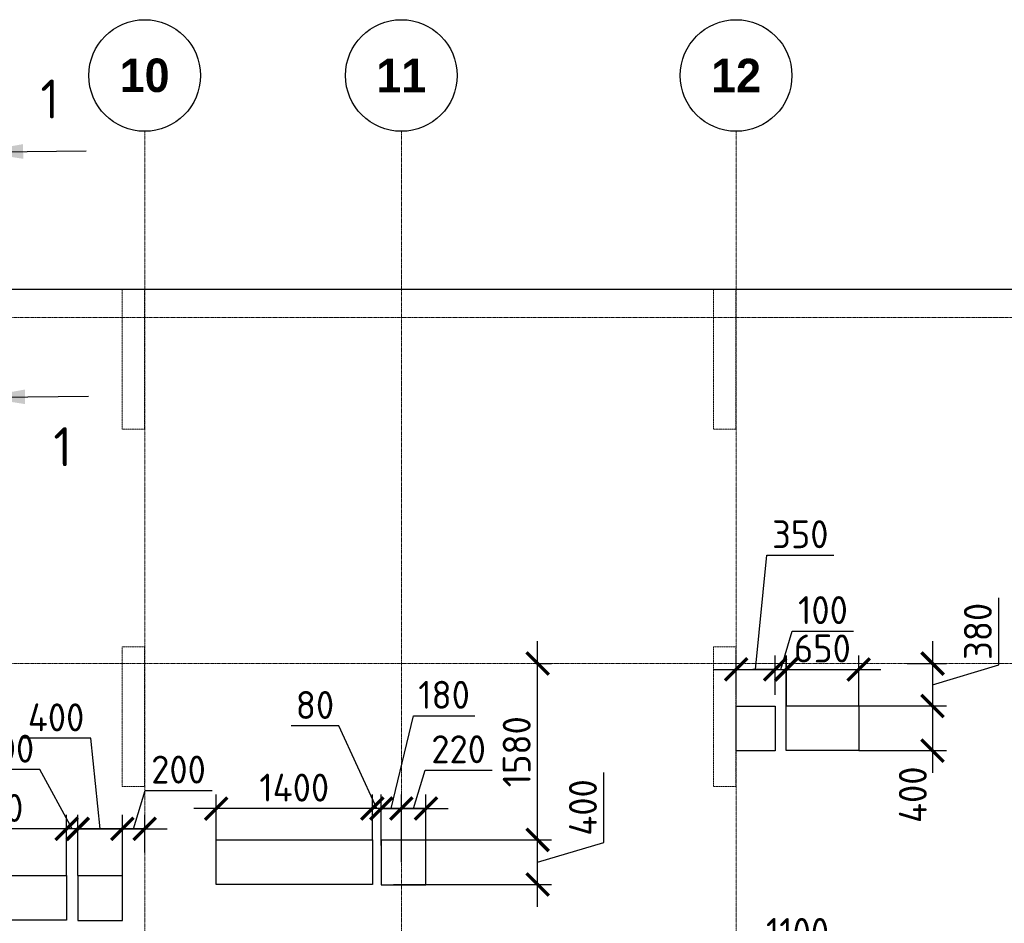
# Model space of a CAD drawing. Header units: millimetres. Extents: x -42044588 to 856694, y -806701 to 941911.
# Tile 904 of 1056: x -164316 to -155493, y -80555 to -72461. Entities that reach past the tile are written whole.
import ezdxf
from ezdxf.enums import TextEntityAlignment as Align

# ---------------------------------------------------------------- set-up
doc = ezdxf.new("R2010")
doc.units = ezdxf.units.MM
for name, pattern in [('______5', [1100, 800, -100, 100, -100]), ('DASHED', [7, 5, -2, 0]), ('осевая', [50.8, 31.75, -6.35, 6.35, -6.35])]:
    doc.linetypes.add(name, pattern=pattern)
doc.layers.add('Колонна_ бетон', color=7, linetype='Continuous', lineweight=50, true_color=0xb4b496)
for name, color, linetype, lineweight in [('Оси', 40, '______5', 18), ('Перекрытие ж_бетон', 1, 'Continuous', 30), ('РАЗМЕРЫ', 1, 'Continuous', 9), ('Символы 0.20', 1, 'Continuous', 20), ('Символы 0.20 @ 100', 1, 'Continuous', 20)]:
    doc.layers.add(name, color=color, linetype=linetype, lineweight=lineweight)
doc.styles.add('Century Gothic', font='GOTHIC.TTF')
doc.styles.add('GOST-2.304_Type-B', font='GOST_Common.ttf')
doc.styles.add('ГОСТ', font='GOST_Common.ttf')
doc.dimstyles.new('СПДС', dxfattribs={"dimscale": 100, "dimtxt": 2.5, "dimasz": 2, "dimexe": 1.25, "dimexo": 0, "dimtad": 1, "dimdec": 0, "dimrnd": 5, "dimtxsty": 'GOST-2.304_Type-B', "dimblk": 'ARCHTICK', "dimcen": 2.5, "dimdle": 2, "dimclrd": 1, "dimclre": 1, "dimclrt": 1, "dimadec": 0, "dimazin": 2, "dimtfac": 0.75, "dimtdec": 0, "dimtmove": 1, "dimatfit": 3, "dimfxl": 0, "dimtolj": 1, "dimarcsym": 0})

# ---------------------------------------------------------------- blocks, each defined once
blk = doc.blocks.new('NSY101')
at = {"color": 0, "linetype": 'ByBlock', "lineweight": -2}
blk.add_circle((0, 0), 50, dxfattribs=at)
blk = doc.blocks.new('СЛОЖНЫЙ_ОБЪЕКТ_17')
at = {"layer": 'Оси', "color": 16, "linetype": 'Continuous', "lineweight": 25, "transparency": 33554687, "xscale": 9.999999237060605, "yscale": 9.999999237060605, "zscale": 9.999999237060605}
blk.add_blockref('NSY101', (36213, -989.5), dxfattribs=at)
at = {"layer": 'Оси', "color": 16, "linetype": 'Continuous', "lineweight": 25, "transparency": 33554687, "insert": (36213, -989.5), "char_height": 300, "width": 620, "attachment_point": 5, "style": 'Century Gothic'}
blk.add_mtext('\\A1;{\\fCentury Gothic|i0|b1;\\H300.000000;\\W1.000000;\\C16;10}\\P', dxfattribs=at)
blk = doc.blocks.new('СЛОЖНЫЙ_ОБЪЕКТ_18')
at = {"layer": 'Оси', "color": 16, "linetype": 'Continuous', "lineweight": 25, "transparency": 33554687, "xscale": 9.999999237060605, "yscale": 9.999999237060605, "zscale": 9.999999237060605}
blk.add_blockref('NSY101', (38513, -989.5), dxfattribs=at)
at = {"layer": 'Оси', "color": 16, "linetype": 'Continuous', "lineweight": 25, "transparency": 33554687, "insert": (38513, -989.5), "char_height": 300, "width": 620, "attachment_point": 5, "style": 'Century Gothic'}
blk.add_mtext('\\A1;{\\fCentury Gothic|i0|b1;\\H300.000000;\\W1.000000;\\C16;11}\\P', dxfattribs=at)
blk = doc.blocks.new('СЛОЖНЫЙ_ОБЪЕКТ_19')
at = {"layer": 'Оси', "color": 16, "linetype": 'Continuous', "lineweight": 25, "transparency": 33554687, "xscale": 9.999999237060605, "yscale": 9.999999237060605, "zscale": 9.999999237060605}
blk.add_blockref('NSY101', (41513, -989.5), dxfattribs=at)
at = {"layer": 'Оси', "color": 16, "linetype": 'Continuous', "lineweight": 25, "transparency": 33554687, "insert": (41513, -989.5), "char_height": 300, "width": 620, "attachment_point": 5, "style": 'Century Gothic'}
blk.add_mtext('\\A1;{\\fCentury Gothic|i0|b1;\\H300.000000;\\W1.000000;\\C16;12}\\P', dxfattribs=at)
blk = doc.blocks.new('оси2')
at = {"layer": 'Оси', "color": 16, "linetype": 'осевая', "lineweight": 0, "ltscale": 0.25, "transparency": 33554687}
for p, q in [((1015145.5, 3375.3), (1015145.5, -19317.6)), ((1017445.5, 3375.3), (1017445.5, -19317.6)), ((1020445.5, 3375.3), (1020445.5, -19317.6)), ((979200, 1707.1), (1032582.1, 1707.1)), ((979200, -1392.9), (1032582.1, -1392.9))]:
    blk.add_line(p, q, dxfattribs=at)
at = {"layer": 'Оси', "color": 16, "linetype": 'Continuous', "lineweight": 25, "transparency": 33554687}
for name in ['СЛОЖНЫЙ_ОБЪЕКТ_17', 'СЛОЖНЫЙ_ОБЪЕКТ_18', 'СЛОЖНЫЙ_ОБЪЕКТ_19']:
    blk.add_blockref(name, (978932, 4863.9), dxfattribs=at)
blk = doc.blocks.new('подложка стн 1-го этажа')
at = {"layer": 'Колонна_ бетон', "color": 252, "linetype": 'DASHED', "lineweight": 0, "ltscale": 0.5, "true_color": 0x939598, "transparency": 33554687}
for p, q in [((39543.8, 23161.8, -200), (39343.8, 23161.8, -200)), ((39343.8, 23161.8, -200), (39343.8, 23161.8, -200)), ((39343.8, 21911.8, -200), (39343.8, 23161.8, -200)), ((39543.8, 23161.8, -200), (39543.8, 23161.8, -200)), ((39543.8, 23161.8, -200), (39543.8, 21911.8, -200)), ((44643.8, 23161.8, -200), (44643.8, 23161.8, -200)), ((44643.8, 23161.8, -200), (44843.8, 23161.8, -200)), ((44643.8, 23161.8, -200), (44643.8, 21911.8, -200)), ((44843.8, 23161.8, -200), (44843.8, 23161.8, -200)), ((44843.8, 21911.8, -200), (44843.8, 23161.8, -200)), ((39343.8, 21911.8, -200), (39543.8, 21911.8, -200)), ((39343.8, 21911.8, -200), (39343.8, 21911.8, -200)), ((39543.8, 21911.8, -200), (39543.8, 21911.8, -200)), ((44843.8, 21911.8, -200), (44643.8, 21911.8, -200)), ((44643.8, 21911.8, -200), (44643.8, 21911.8, -200)), ((44843.8, 21911.8, -200), (44843.8, 21911.8, -200))]:
    blk.add_line(p, q, dxfattribs=at)
at = {"layer": 'Колонна_ бетон', "color": 252, "linetype": 'DASHED', "lineweight": 0, "ltscale": 0.5, "true_color": 0x939598, "transparency": 33554687, "elevation": -560}
for points in [[(39343.9, 26361.8), (39543.9, 26361.8), (39543.9, 25111.8), (39343.9, 25111.8)], [(44643.9, 26361.8), (44843.9, 26361.8), (44843.9, 25111.8), (44643.9, 25111.8)]]:
    blk.add_lwpolyline(points, close=True, dxfattribs=at)
blk = doc.blocks.new('*U387')
at = {"layer": 'Символы 0.20', "linetype": 'Continuous', "lineweight": 80}
for p, q in [((-7, -0.066), (0, 0)), ((18.978, 0.179), (11.978, 0.113))]:
    blk.add_line(p, q, dxfattribs=at)
at = {"layer": 'Символы 0.20', "linetype": 'Continuous', "lineweight": 25}
for p, q in [((-4.996, -0.397), (-4.905, -10.097)), ((16.981, -0.19), (17.073, -9.889))]:
    blk.add_line(p, q, dxfattribs=at)
for points in [[(-4.995, -0.502), (-4.305, -4.402), (-5.612, -4.414)], [(16.982, -0.298), (16.361, -4.24), (17.678, -4.228)]]:
    blk.add_solid(points, dxfattribs=at)
at = {"layer": 'Символы 0.20', "style": 'ГОСТ'}
blk.add_attdef('1', text='', height=3.5, dxfattribs=at).set_placement((-9.427, -7.78), align=Align.MIDDLE_CENTER)
blk.add_attdef('2', text='', height=3.5, dxfattribs=at).set_placement((21.721, -7.455), align=Align.MIDDLE_RIGHT)
blk = doc.blocks.new('_ArchTick')
at = {"color": 0, "linetype": 'ByBlock', "const_width": 0.15}
blk.add_lwpolyline([(-0.5, -0.5), (0.5, 0.5)], dxfattribs=at)
blk = doc.blocks.new('*D2728')
at = {"layer": 'DEFPOINTS', "color": 0, "transparency": 16777216}
for p in [(-157546.1, -78280.9), (-157895.9, -78508.5), (-157546.1, -78508.5)]:
    blk.add_point(p, dxfattribs=at)
at = {"layer": 'РАЗМЕРЫ', "color": 1, "lineweight": -2, "transparency": 16777216}
for p, q in [((-157721, -78280.9), (-157620.8, -77257.8)), ((-157620.8, -77257.8), (-157020.8, -77257.8)), ((-157895.9, -78508.5), (-157895.9, -78155.9)), ((-157546.1, -78508.5), (-157546.1, -78155.9)), ((-158095.9, -78280.9), (-157346.1, -78280.9))]:
    blk.add_line(p, q, dxfattribs=at)
at = {"layer": 'РАЗМЕРЫ', "color": 1, "lineweight": -2, "transparency": 16777216, "xscale": 200, "yscale": 200, "zscale": 200, "rotation": 180}
blk.add_blockref('_ArchTick', (-157895.9, -78280.9), dxfattribs=at)
at = {"layer": 'РАЗМЕРЫ', "color": 1, "lineweight": -2, "transparency": 16777216, "xscale": 200, "yscale": 200, "zscale": 200}
blk.add_blockref('_ArchTick', (-157546.1, -78280.9), dxfattribs=at)
at = {"layer": 'РАЗМЕРЫ', "color": 1, "lineweight": 0, "transparency": 16777216, "insert": (-157320.8, -77070.3), "char_height": 250, "attachment_point": 5, "style": 'GOST-2.304_Type-B'}
blk.add_mtext('\\A1;350', dxfattribs=at)
blk = doc.blocks.new('*D2729')
at = {"layer": 'DEFPOINTS', "color": 0, "transparency": 16777216}
for p in [(-161075.9, -79527.6), (-161075.9, -79859.3), (-160895.9, -80008.5)]:
    blk.add_point(p, dxfattribs=at)
at = {"layer": 'РАЗМЕРЫ', "color": 1, "lineweight": -2, "transparency": 16777216}
for p, q in [((-160985.9, -79527.6), (-160788.2, -78696.2)), ((-160788.2, -78696.2), (-160238.2, -78696.2)), ((-161075.9, -79859.3), (-161075.9, -79402.6)), ((-160895.9, -80008.5), (-160895.9, -79402.6)), ((-160695.9, -79527.6), (-161275.9, -79527.6))]:
    blk.add_line(p, q, dxfattribs=at)
at = {"layer": 'РАЗМЕРЫ', "color": 1, "lineweight": -2, "transparency": 16777216, "xscale": 200, "yscale": 200, "zscale": 200, "rotation": 180}
blk.add_blockref('_ArchTick', (-161075.9, -79527.6), dxfattribs=at)
at = {"layer": 'РАЗМЕРЫ', "color": 1, "lineweight": -2, "transparency": 16777216, "xscale": 200, "yscale": 200, "zscale": 200}
blk.add_blockref('_ArchTick', (-160895.9, -79527.6), dxfattribs=at)
at = {"layer": 'РАЗМЕРЫ', "color": 1, "lineweight": 0, "transparency": 16777216, "insert": (-160513.2, -78508.7), "char_height": 250, "attachment_point": 5, "style": 'GOST-2.304_Type-B'}
blk.add_mtext('\\A1;180', dxfattribs=at)
blk = doc.blocks.new('*D2730')
at = {"layer": 'DEFPOINTS', "color": 0, "transparency": 16777216}
for p in [(-160966.2, -79808.5), (-159674.9, -79808.5), (-160966.2, -80208.5)]:
    blk.add_point(p, dxfattribs=at)
at = {"layer": 'РАЗМЕРЫ', "color": 1, "lineweight": -2, "transparency": 16777216}
for p, q in [((-159081.1, -79830.4), (-159081.1, -79205.4)), ((-159674.9, -80408.5), (-159674.9, -79608.5)), ((-160966.2, -79808.5), (-159549.9, -79808.5)), ((-159674.9, -80008.5), (-159081.1, -79830.4)), ((-160966.2, -80208.5), (-159549.9, -80208.5))]:
    blk.add_line(p, q, dxfattribs=at)
at = {"layer": 'РАЗМЕРЫ', "color": 1, "lineweight": -2, "transparency": 16777216, "xscale": 200, "yscale": 200, "zscale": 200}
for p, rotation in [((-159674.9, -79808.5), 90), ((-159674.9, -80208.5), 270)]:
    blk.add_blockref('_ArchTick', p, dxfattribs=dict(at, rotation=rotation))
at = {"layer": 'РАЗМЕРЫ', "color": 1, "lineweight": 0, "transparency": 16777216, "insert": (-159268.6, -79517.9), "char_height": 250, "attachment_point": 5, "rotation": 90, "style": 'GOST-2.304_Type-B'}
blk.add_mtext('\\A1;400', dxfattribs=at)
blk = doc.blocks.new('*D2731')
at = {"layer": 'DEFPOINTS', "color": 0, "transparency": 16777216}
for p in [(-163795.9, -79709.7), (-163795.9, -80128.5), (-163395.9, -80128.5)]:
    blk.add_point(p, dxfattribs=at)
at = {"layer": 'РАЗМЕРЫ', "color": 1, "lineweight": -2, "transparency": 16777216}
for p, q in [((-163677.6, -78898.1), (-164302.6, -78898.1)), ((-163595.9, -79709.7), (-163677.6, -78898.1)), ((-163795.9, -80128.5), (-163795.9, -79584.7)), ((-163395.9, -80128.5), (-163395.9, -79584.7)), ((-163195.9, -79709.7), (-163995.9, -79709.7))]:
    blk.add_line(p, q, dxfattribs=at)
at = {"layer": 'РАЗМЕРЫ', "color": 1, "lineweight": -2, "transparency": 16777216, "xscale": 200, "yscale": 200, "zscale": 200, "rotation": 180}
blk.add_blockref('_ArchTick', (-163795.9, -79709.7), dxfattribs=at)
at = {"layer": 'РАЗМЕРЫ', "color": 1, "lineweight": -2, "transparency": 16777216, "xscale": 200, "yscale": 200, "zscale": 200}
blk.add_blockref('_ArchTick', (-163395.9, -79709.7), dxfattribs=at)
at = {"layer": 'РАЗМЕРЫ', "color": 1, "lineweight": 0, "transparency": 16777216, "insert": (-163990.1, -78710.6), "char_height": 250, "attachment_point": 5, "style": 'GOST-2.304_Type-B'}
blk.add_mtext('\\A1;400', dxfattribs=at)
blk = doc.blocks.new('*D2874')
at = {"layer": 'DEFPOINTS', "color": 0, "transparency": 16777216}
for p in [(-163195.9, -79709.7), (-163195.9, -79921.2), (-163395.9, -80128.5)]:
    blk.add_point(p, dxfattribs=at)
at = {"layer": 'РАЗМЕРЫ', "color": 1, "lineweight": -2, "transparency": 16777216}
for p, q in [((-163295.9, -79709.7), (-163192.8, -79366)), ((-163192.8, -79366), (-162592.8, -79366)), ((-163395.9, -80128.5), (-163395.9, -79584.7)), ((-163195.9, -79921.2), (-163195.9, -79584.7)), ((-163595.9, -79709.7), (-162995.9, -79709.7))]:
    blk.add_line(p, q, dxfattribs=at)
at = {"layer": 'РАЗМЕРЫ', "color": 1, "lineweight": -2, "transparency": 16777216, "xscale": 200, "yscale": 200, "zscale": 200, "rotation": 180}
blk.add_blockref('_ArchTick', (-163395.9, -79709.7), dxfattribs=at)
at = {"layer": 'РАЗМЕРЫ', "color": 1, "lineweight": -2, "transparency": 16777216, "xscale": 200, "yscale": 200, "zscale": 200}
blk.add_blockref('_ArchTick', (-163195.9, -79709.7), dxfattribs=at)
at = {"layer": 'РАЗМЕРЫ', "color": 1, "lineweight": 0, "transparency": 16777216, "insert": (-162892.8, -79178.5), "char_height": 250, "attachment_point": 5, "style": 'GOST-2.304_Type-B'}
blk.add_mtext('\\A1;200', dxfattribs=at)
blk = doc.blocks.new('*D2753')
at = {"layer": 'DEFPOINTS', "color": 0, "transparency": 16777216}
for p in [(-160675.9, -79527.6), (-160675.9, -79808.5), (-160895.9, -80008.5)]:
    blk.add_point(p, dxfattribs=at)
at = {"layer": 'РАЗМЕРЫ', "color": 1, "lineweight": -2, "transparency": 16777216}
for p, q in [((-160785.9, -79527.6), (-160682.8, -79183.9)), ((-160682.8, -79183.9), (-160082.8, -79183.9)), ((-160895.9, -80008.5), (-160895.9, -79402.6)), ((-160675.9, -79808.5), (-160675.9, -79402.6)), ((-161095.9, -79527.6), (-160475.9, -79527.6))]:
    blk.add_line(p, q, dxfattribs=at)
at = {"layer": 'РАЗМЕРЫ', "color": 1, "lineweight": -2, "transparency": 16777216, "xscale": 200, "yscale": 200, "zscale": 200, "rotation": 180}
blk.add_blockref('_ArchTick', (-160895.9, -79527.6), dxfattribs=at)
at = {"layer": 'РАЗМЕРЫ', "color": 1, "lineweight": -2, "transparency": 16777216, "xscale": 200, "yscale": 200, "zscale": 200}
blk.add_blockref('_ArchTick', (-160675.9, -79527.6), dxfattribs=at)
at = {"layer": 'РАЗМЕРЫ', "color": 1, "lineweight": 0, "transparency": 16777216, "insert": (-160382.8, -78996.4), "char_height": 250, "attachment_point": 5, "style": 'GOST-2.304_Type-B'}
blk.add_mtext('\\A1;220', dxfattribs=at)
blk = doc.blocks.new('*D2808')
at = {"layer": 'DEFPOINTS', "color": 0, "transparency": 16777216}
for p in [(-161155.7, -79527.6), (-161155.7, -79808.5), (-161075.9, -79859.3)]:
    blk.add_point(p, dxfattribs=at)
at = {"layer": 'РАЗМЕРЫ', "color": 1, "lineweight": -2, "transparency": 16777216}
for p, q in [((-161457.6, -78787.4), (-161882.6, -78787.4)), ((-161115.8, -79527.6), (-161457.6, -78787.4)), ((-161155.7, -79808.5), (-161155.7, -79402.6)), ((-161075.9, -79859.3), (-161075.9, -79402.6)), ((-161155.7, -79527.6), (-161355.7, -79527.6)), ((-161075.9, -79527.6), (-161155.7, -79527.6)), ((-161075.9, -79527.6), (-161155.7, -79527.6)), ((-161075.9, -79527.6), (-160875.9, -79527.6))]:
    blk.add_line(p, q, dxfattribs=at)
at = {"layer": 'РАЗМЕРЫ', "color": 1, "lineweight": -2, "transparency": 16777216, "xscale": 200, "yscale": 200, "zscale": 200}
blk.add_blockref('_ArchTick', (-161155.7, -79527.6), dxfattribs=at)
at = {"layer": 'РАЗМЕРЫ', "color": 1, "lineweight": -2, "transparency": 16777216, "xscale": 200, "yscale": 200, "zscale": 200, "rotation": 180}
blk.add_blockref('_ArchTick', (-161075.9, -79527.6), dxfattribs=at)
at = {"layer": 'РАЗМЕРЫ', "color": 1, "lineweight": 0, "transparency": 16777216, "insert": (-161670.1, -78599.9), "char_height": 250, "attachment_point": 5, "style": 'GOST-2.304_Type-B'}
blk.add_mtext('\\A1;80', dxfattribs=at)
blk = doc.blocks.new('*D2809')
at = {"layer": 'DEFPOINTS', "color": 0, "transparency": 16777216}
for p in [(-162555.7, -79527.6), (-162555.7, -79808.5), (-161155.7, -79808.5)]:
    blk.add_point(p, dxfattribs=at)
at = {"layer": 'РАЗМЕРЫ', "color": 1, "lineweight": -2, "transparency": 16777216}
for p, q in [((-162555.7, -79808.5), (-162555.7, -79402.6)), ((-161155.7, -79808.5), (-161155.7, -79402.6)), ((-160955.7, -79527.6), (-162755.7, -79527.6))]:
    blk.add_line(p, q, dxfattribs=at)
at = {"layer": 'РАЗМЕРЫ', "color": 1, "lineweight": -2, "transparency": 16777216, "xscale": 200, "yscale": 200, "zscale": 200, "rotation": 180}
blk.add_blockref('_ArchTick', (-162555.7, -79527.6), dxfattribs=at)
at = {"layer": 'РАЗМЕРЫ', "color": 1, "lineweight": -2, "transparency": 16777216, "xscale": 200, "yscale": 200, "zscale": 200}
blk.add_blockref('_ArchTick', (-161155.7, -79527.6), dxfattribs=at)
at = {"layer": 'РАЗМЕРЫ', "color": 1, "lineweight": 0, "transparency": 16777216, "insert": (-161855.7, -79340.1), "char_height": 250, "attachment_point": 5, "style": 'GOST-2.304_Type-B'}
blk.add_mtext('\\A1;1400', dxfattribs=at)
blk = doc.blocks.new('*D2891')
at = {"layer": 'DEFPOINTS', "color": 0, "transparency": 16777216}
for p in [(-159690, -78228.5), (-159674.9, -78228.5), (-160966.2, -79808.5)]:
    blk.add_point(p, dxfattribs=at)
at = {"layer": 'РАЗМЕРЫ', "color": 1, "lineweight": -2, "transparency": 16777216}
for p, q in [((-159674.9, -80008.5), (-159674.9, -78028.5)), ((-159690, -78228.5), (-159549.9, -78228.5)), ((-160966.2, -79808.5), (-159549.9, -79808.5))]:
    blk.add_line(p, q, dxfattribs=at)
at = {"layer": 'РАЗМЕРЫ', "color": 1, "lineweight": -2, "transparency": 16777216, "xscale": 200, "yscale": 200, "zscale": 200}
for p, rotation in [((-159674.9, -78228.5), 90), ((-159674.9, -79808.5), 270)]:
    blk.add_blockref('_ArchTick', p, dxfattribs=dict(at, rotation=rotation))
at = {"layer": 'РАЗМЕРЫ', "color": 1, "lineweight": 0, "transparency": 16777216, "insert": (-159862.4, -79018.5), "char_height": 250, "attachment_point": 5, "rotation": 90, "style": 'GOST-2.304_Type-B'}
blk.add_mtext('\\A1;1580', dxfattribs=at)
blk = doc.blocks.new('*D2810')
at = {"layer": 'DEFPOINTS', "color": 0, "transparency": 16777216}
for p in [(-157445.9, -78280.9), (-157546.1, -78508.5), (-157445.9, -78608.5)]:
    blk.add_point(p, dxfattribs=at)
at = {"layer": 'РАЗМЕРЫ', "color": 1, "lineweight": -2, "transparency": 16777216}
for p, q in [((-157496, -78280.9), (-157392.9, -77937.2)), ((-157392.9, -77937.2), (-156842.9, -77937.2)), ((-157546.1, -78508.5), (-157546.1, -78155.9)), ((-157445.9, -78608.5), (-157445.9, -78155.9)), ((-157546.1, -78280.9), (-157746.1, -78280.9)), ((-157546.1, -78280.9), (-157445.9, -78280.9)), ((-157546.1, -78280.9), (-157445.9, -78280.9)), ((-157445.9, -78280.9), (-157245.9, -78280.9))]:
    blk.add_line(p, q, dxfattribs=at)
at = {"layer": 'РАЗМЕРЫ', "color": 1, "lineweight": -2, "transparency": 16777216, "xscale": 200, "yscale": 200, "zscale": 200}
blk.add_blockref('_ArchTick', (-157546.1, -78280.9), dxfattribs=at)
at = {"layer": 'РАЗМЕРЫ', "color": 1, "lineweight": -2, "transparency": 16777216, "xscale": 200, "yscale": 200, "zscale": 200, "rotation": 180}
blk.add_blockref('_ArchTick', (-157445.9, -78280.9), dxfattribs=at)
at = {"layer": 'РАЗМЕРЫ', "color": 1, "lineweight": 0, "transparency": 16777216, "insert": (-157117.9, -77749.7), "char_height": 250, "attachment_point": 5, "style": 'GOST-2.304_Type-B'}
blk.add_mtext('\\A1;100', dxfattribs=at)
blk = doc.blocks.new('*D2811')
at = {"layer": 'DEFPOINTS', "color": 0, "transparency": 16777216}
for p in [(-156797.9, -78280.9), (-157447.9, -78608.5), (-156797.9, -78608.5)]:
    blk.add_point(p, dxfattribs=at)
at = {"layer": 'РАЗМЕРЫ', "color": 1, "lineweight": -2, "transparency": 16777216}
for p, q in [((-157447.9, -78608.5), (-157447.9, -78155.9)), ((-156797.9, -78608.5), (-156797.9, -78155.9)), ((-157647.9, -78280.9), (-156597.9, -78280.9))]:
    blk.add_line(p, q, dxfattribs=at)
at = {"layer": 'РАЗМЕРЫ', "color": 1, "lineweight": -2, "transparency": 16777216, "xscale": 200, "yscale": 200, "zscale": 200, "rotation": 180}
blk.add_blockref('_ArchTick', (-157447.9, -78280.9), dxfattribs=at)
at = {"layer": 'РАЗМЕРЫ', "color": 1, "lineweight": -2, "transparency": 16777216, "xscale": 200, "yscale": 200, "zscale": 200}
blk.add_blockref('_ArchTick', (-156797.9, -78280.9), dxfattribs=at)
at = {"layer": 'РАЗМЕРЫ', "color": 1, "lineweight": 0, "transparency": 16777216, "insert": (-157122.9, -78093.4), "char_height": 250, "attachment_point": 5, "style": 'GOST-2.304_Type-B'}
blk.add_mtext('\\A1;650', dxfattribs=at)
blk = doc.blocks.new('*D2892')
at = {"layer": 'DEFPOINTS', "color": 0, "transparency": 16777216}
for p in [(-156363, -78228.5), (-156797.9, -78608.5), (-156135.9, -78608.5)]:
    blk.add_point(p, dxfattribs=at)
at = {"layer": 'РАЗМЕРЫ', "color": 1, "lineweight": -2, "transparency": 16777216}
for p, q in [((-155542.1, -78240.4), (-155542.1, -77640.4)), ((-156135.9, -78028.5), (-156135.9, -78808.5)), ((-156363, -78228.5), (-156010.9, -78228.5)), ((-156135.9, -78418.5), (-155542.1, -78240.4)), ((-156797.9, -78608.5), (-156010.9, -78608.5))]:
    blk.add_line(p, q, dxfattribs=at)
at = {"layer": 'РАЗМЕРЫ', "color": 1, "lineweight": -2, "transparency": 16777216, "xscale": 200, "yscale": 200, "zscale": 200}
for p, rotation in [((-156135.9, -78228.5), 90), ((-156135.9, -78608.5), 270)]:
    blk.add_blockref('_ArchTick', p, dxfattribs=dict(at, rotation=rotation))
at = {"layer": 'РАЗМЕРЫ', "color": 1, "lineweight": 0, "transparency": 16777216, "insert": (-155729.6, -77940.4), "char_height": 250, "attachment_point": 5, "rotation": 90, "style": 'GOST-2.304_Type-B'}
blk.add_mtext('\\A1;380', dxfattribs=at)
blk = doc.blocks.new('*D2812')
at = {"layer": 'DEFPOINTS', "color": 0, "transparency": 16777216}
for p in [(-156563.1, -78608.5), (-156797.9, -79008.5), (-156135.9, -79008.5)]:
    blk.add_point(p, dxfattribs=at)
at = {"layer": 'РАЗМЕРЫ', "color": 1, "lineweight": -2, "transparency": 16777216}
for p, q in [((-156135.9, -78408.5), (-156135.9, -79208.5)), ((-156563.1, -78608.5), (-156010.9, -78608.5)), ((-156797.9, -79008.5), (-156010.9, -79008.5))]:
    blk.add_line(p, q, dxfattribs=at)
at = {"layer": 'РАЗМЕРЫ', "color": 1, "lineweight": -2, "transparency": 16777216, "xscale": 200, "yscale": 200, "zscale": 200}
for p, rotation in [((-156135.9, -78608.5), 90), ((-156135.9, -79008.5), 270)]:
    blk.add_blockref('_ArchTick', p, dxfattribs=dict(at, rotation=rotation))
at = {"layer": 'РАЗМЕРЫ', "color": 1, "lineweight": 0, "transparency": 16777216, "insert": (-156312.6, -79403.9), "char_height": 250, "attachment_point": 5, "rotation": 90, "style": 'GOST-2.304_Type-B'}
blk.add_mtext('\\A1;400', dxfattribs=at)
blk = doc.blocks.new('*D2897')
at = {"layer": 'DEFPOINTS', "color": 0, "transparency": 16777216}
for p in [(-156795.7, -80820.5), (-157895.9, -81438.1), (-156795.7, -81553.5)]:
    blk.add_point(p, dxfattribs=at)
at = {"layer": 'РАЗМЕРЫ', "color": 1, "lineweight": -2, "transparency": 16777216}
for p, q in [((-157895.9, -81438.1), (-157895.9, -80695.5)), ((-156795.7, -81553.5), (-156795.7, -80695.5)), ((-158095.9, -80820.5), (-156595.7, -80820.5))]:
    blk.add_line(p, q, dxfattribs=at)
at = {"layer": 'РАЗМЕРЫ', "color": 1, "lineweight": -2, "transparency": 16777216, "xscale": 200, "yscale": 200, "zscale": 200, "rotation": 180}
blk.add_blockref('_ArchTick', (-157895.9, -80820.5), dxfattribs=at)
at = {"layer": 'РАЗМЕРЫ', "color": 1, "lineweight": -2, "transparency": 16777216, "xscale": 200, "yscale": 200, "zscale": 200}
blk.add_blockref('_ArchTick', (-156795.7, -80820.5), dxfattribs=at)
at = {"layer": 'РАЗМЕРЫ', "color": 1, "lineweight": 0, "transparency": 16777216, "insert": (-157345.8, -80633), "char_height": 250, "attachment_point": 5, "style": 'GOST-2.304_Type-B'}
blk.add_mtext('\\A1;1100', dxfattribs=at)
blk = doc.blocks.new('*D2763')
at = {"layer": 'DEFPOINTS', "color": 0, "transparency": 16777216}
for p in [(-163895.7, -79709.7), (-163895.7, -80128.5), (-163795.9, -80128.5)]:
    blk.add_point(p, dxfattribs=at)
at = {"layer": 'РАЗМЕРЫ', "color": 1, "lineweight": -2, "transparency": 16777216}
for p, q in [((-164134.3, -79178.5), (-164684.3, -79178.5)), ((-163845.8, -79709.7), (-164134.3, -79178.5)), ((-163895.7, -80128.5), (-163895.7, -79584.7)), ((-163795.9, -80128.5), (-163795.9, -79584.7)), ((-163895.7, -79709.7), (-164095.7, -79709.7)), ((-163795.9, -79709.7), (-163895.7, -79709.7)), ((-163795.9, -79709.7), (-163895.7, -79709.7)), ((-163795.9, -79709.7), (-163595.9, -79709.7))]:
    blk.add_line(p, q, dxfattribs=at)
at = {"layer": 'РАЗМЕРЫ', "color": 1, "lineweight": -2, "transparency": 16777216, "xscale": 200, "yscale": 200, "zscale": 200}
blk.add_blockref('_ArchTick', (-163895.7, -79709.7), dxfattribs=at)
at = {"layer": 'РАЗМЕРЫ', "color": 1, "lineweight": -2, "transparency": 16777216, "xscale": 200, "yscale": 200, "zscale": 200, "rotation": 180}
blk.add_blockref('_ArchTick', (-163795.9, -79709.7), dxfattribs=at)
at = {"layer": 'РАЗМЕРЫ', "color": 1, "lineweight": 0, "transparency": 16777216, "insert": (-164409.3, -78991), "char_height": 250, "attachment_point": 5, "style": 'GOST-2.304_Type-B'}
blk.add_mtext('\\A1;100', dxfattribs=at)
blk = doc.blocks.new('*D2764')
at = {"layer": 'DEFPOINTS', "color": 0, "transparency": 16777216}
for p in [(-165295.7, -79709.7), (-165295.7, -80128.5), (-163895.7, -80128.5)]:
    blk.add_point(p, dxfattribs=at)
at = {"layer": 'РАЗМЕРЫ', "color": 1, "lineweight": -2, "transparency": 16777216}
for p, q in [((-165295.7, -80128.5), (-165295.7, -79584.7)), ((-163895.7, -80128.5), (-163895.7, -79584.7)), ((-163695.7, -79709.7), (-165495.7, -79709.7))]:
    blk.add_line(p, q, dxfattribs=at)
at = {"layer": 'РАЗМЕРЫ', "color": 1, "lineweight": -2, "transparency": 16777216, "xscale": 200, "yscale": 200, "zscale": 200, "rotation": 180}
blk.add_blockref('_ArchTick', (-165295.7, -79709.7), dxfattribs=at)
at = {"layer": 'РАЗМЕРЫ', "color": 1, "lineweight": -2, "transparency": 16777216, "xscale": 200, "yscale": 200, "zscale": 200}
blk.add_blockref('_ArchTick', (-163895.7, -79709.7), dxfattribs=at)
at = {"layer": 'РАЗМЕРЫ', "color": 1, "lineweight": 0, "transparency": 16777216, "insert": (-164595.7, -79522.2), "char_height": 250, "attachment_point": 5, "style": 'GOST-2.304_Type-B'}
blk.add_mtext('\\A1;1400', dxfattribs=at)
blk = doc.blocks.new('блочина')
at = {"layer": 'Перекрытие ж_бетон', "color": 4}
for points in [[(140762.6, 63797.6), (140762.6, 63397.6), (140412.8, 63397.6), (140412.8, 63797.6)], [(140860.8, 63399.6), (140860.8, 63799.6), (141510.8, 63799.6), (141510.8, 63399.6)], [(135753, 62199.6), (135753, 62599.6), (137153, 62599.6), (137153, 62199.6)], [(137232.8, 62597.6), (137232.8, 62197.6), (137632.8, 62197.6), (137632.8, 62597.6)], [(133013, 61879.6), (133013, 62279.6), (134413, 62279.6), (134413, 61879.6)], [(134512.8, 62277.6), (134512.8, 61877.7), (134912.8, 61877.7), (134912.8, 62277.6)]]:
    blk.add_lwpolyline(points, close=True, dxfattribs=at)

msp = doc.modelspace()

# ---------------------------------------------------------------- linework, layer by layer
at = {"layer": 'Перекрытие ж_бетон'}
for points, elevation in [([(-194947.756, -74878.517), (-194947.885, -88878.517), (-194947.861, -88878.517), (-194947.861, -91778.517), (-190847.861, -91778.517), (-190847.885, -91778.517), (-154047.885, -91778.517), (-154047.861, -91778.517), (-147647.861, -91778.517), (-147647.861, -74878.517), (-194947.756, -74878.517)], -720), ([(-194947.859, -91778.516), (-190847.858, -91778.521), (-190847.858, -91778.516), (-154047.858, -91778.516), (-154047.858, -91778.516), (-147647.859, -91778.516), (-147647.857, -74878.517), (-194947.729, -74878.517), (-194947.858, -88878.516), (-194947.858, -88878.516), (-194947.861, -91778.516)], -360)]:
    msp.add_lwpolyline(points, dxfattribs=dict(at, elevation=elevation))

# ---------------------------------------------------------------- block references
for name, p in [('подложка стн 1-го этажа', (-202741.986, -101240.485, -160)), ('блочина', (-298308.7, -142408.162))]:
    msp.add_blockref(name, p)
at = {"layer": 'РАЗМЕРЫ'}
msp.add_blockref('оси2', (-1178341.537, -76835.635), dxfattribs=at)
at = {"layer": 'Символы 0.20 @ 100'}
ref = msp.add_blockref('*U387', (-164708.608, -75343.582, 360), dxfattribs=dict(at, xscale=100, yscale=100, zscale=100, rotation=90))
ref.add_attrib('1', '1', dxfattribs={"layer": 'Символы 0.20', "height": 350, "style": 'ГОСТ'}).set_placement((-163930.628, -76286.284, 360), align=Align.MIDDLE_CENTER)
ref.add_attrib('2', '1', dxfattribs={"layer": 'Символы 0.20', "height": 350, "style": 'ГОСТ'}).set_placement((-163963.152, -73171.49, 360), align=Align.MIDDLE_RIGHT)

# ---------------------------------------------------------------- dimensions: what is measured, and where the dimension line sits
at = {"layer": 'РАЗМЕРЫ', "lineweight": 0}
for base, p1, p2, picture, middle in [((-157546.138, -78280.901), (-157895.878, -78508.517), (-157546.138, -78508.517), '*D2728', (-157558.254, -77257.831)), ((-161075.877, -79527.637), (-160895.879, -80008.52), (-161075.877, -79859.294), '*D2729', (-160725.737, -78696.22)), ((-161155.675, -79527.637), (-161075.877, -79859.294), (-161155.675, -79808.517), '*D2808', (-161520.078, -78787.442)), ((-163795.907, -79709.729), (-163395.879, -80128.527), (-163795.907, -80128.517), '*D2731', (-163740.063, -78898.139)), ((-163895.676, -79709.729), (-163795.907, -80128.517), (-163895.676, -80128.517), '*D2763', (-164196.781, -79178.479))]:
    dim = msp.add_linear_dim(base=base, p1=p1, p2=p2, dimstyle='СПДС', override={"dimrnd": 5}, dxfattribs=at)
    dim.commit()
    dim.dimension.update_dxf_attribs({"geometry": picture, "text_midpoint": middle, "dimtype": 160})
for base, p1, p2, picture, middle in [((-157445.937, -78280.901), (-157546.138, -78508.517), (-157445.937, -78608.517), '*D2810', (-157330.412, -77749.651)), ((-156797.937, -78280.901), (-157447.937, -78608.517), (-156797.937, -78608.517), '*D2811', (-157122.937, -78093.401)), ((-160675.877, -79527.637), (-160895.879, -80008.52), (-160675.877, -79808.517), '*D2753', (-160620.253, -78996.387)), ((-163195.879, -79709.729), (-163395.879, -80128.527), (-163195.879, -79921.224), '*D2874', (-163130.254, -79178.479)), ((-162555.675, -79527.637), (-161155.675, -79808.517), (-162555.675, -79808.517), '*D2809', (-161855.675, -79340.137)), ((-165295.676, -79709.729), (-163895.676, -80128.517), (-165295.676, -80128.517), '*D2764', (-164595.676, -79522.229)), ((-156795.675, -80820.5), (-157895.879, -81438.125), (-156795.675, -81553.517), '*D2897', (-157345.777, -80633))]:
    dim = msp.add_linear_dim(base=base, p1=p1, p2=p2, dimstyle='СПДС', override={"dimrnd": 5}, dxfattribs=at)
    dim.commit()
    dim.dimension.update_dxf_attribs({"geometry": picture, "text_midpoint": middle})
for base, p1, p2, picture, middle in [((-156135.875, -78608.517), (-156363.022, -78228.517), (-156797.937, -78608.517), '*D2892', (-155729.625, -78177.892)), ((-159674.871, -78228.517), (-160966.191, -79808.517), (-159689.961, -78228.517), '*D2891', (-159862.371, -79018.517)), ((-159674.871, -79808.517), (-160966.191, -80208.523), (-160966.191, -79808.517), '*D2730', (-159268.621, -79767.895))]:
    dim = msp.add_linear_dim(base=base, p1=p1, p2=p2, angle=90, dimstyle='СПДС', override={"dimrnd": 5}, dxfattribs=at)
    dim.commit()
    dim.dimension.update_dxf_attribs({"geometry": picture, "text_midpoint": middle})
dim = msp.add_linear_dim(base=(-156135.875, -79008.517), p1=(-156563.128, -78608.517), p2=(-156797.937, -79008.517), angle=90, dimstyle='СПДС', override={"dimrnd": 5}, dxfattribs=at)
dim.commit()
dim.dimension.update_dxf_attribs({"geometry": '*D2812', "text_midpoint": (-156125.058, -79403.909), "dimtype": 160})

doc.saveas('drawing.dxf')
